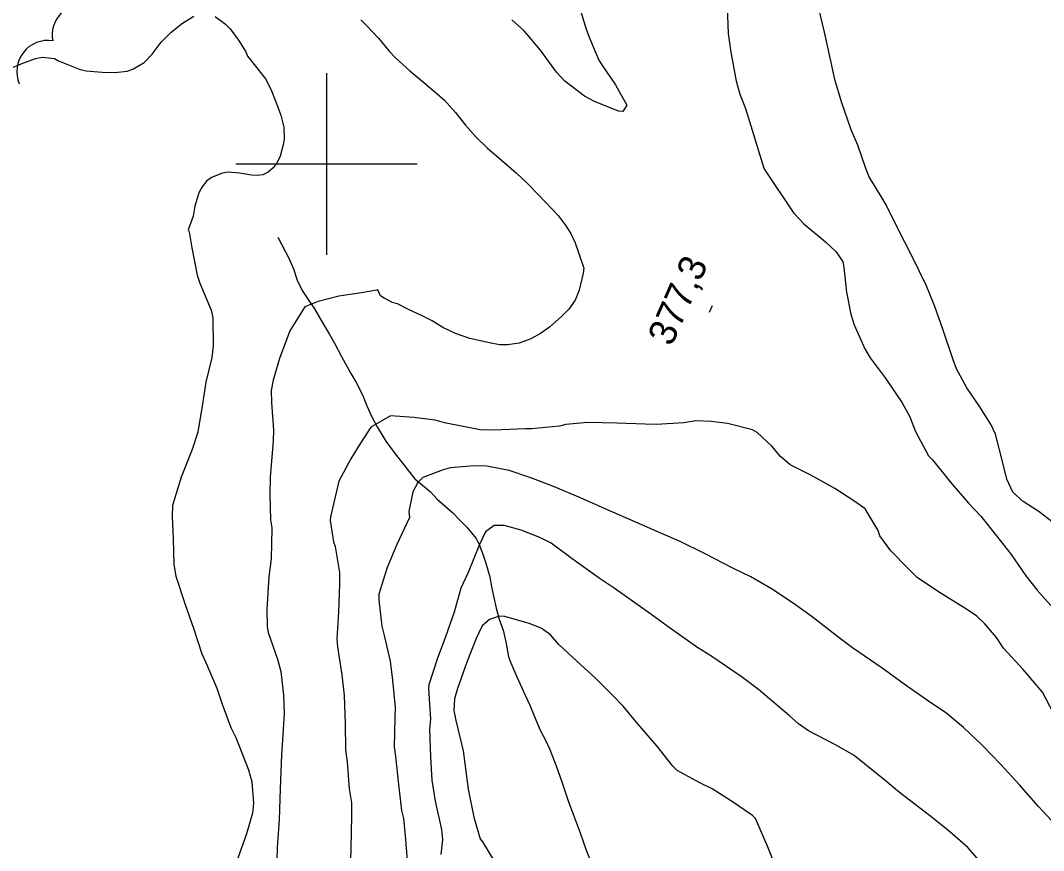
# Model space of a CAD drawing. Extents: x 287698 to 290158, y 5234163 to 5237182.
# Drawn here: x 287966.3 to 288079, y 5235124.3 to 5235215.8 of the extents above; entities that cross this region are included whole.
import ezdxf

# ---------------------------------------------------------------- set-up
doc = ezdxf.new("R2010")
doc.units = 0
for name, color, linetype in [('Niveau 1', 7, 'Continuous'), ('Niveau 2', 7, 'Continuous'), ('Niveau 3', 7, 'Continuous'), ('Niveau 4', 7, 'Continuous'), ('Niveau 44', 7, 'Continuous'), ('Niveau 61', 7, 'Continuous')]:
    doc.layers.add(name, color=color, linetype=linetype)

msp = doc.modelspace()

# ---------------------------------------------------------------- linework, layer by layer
at = {"layer": 'Niveau 1'}
for points in [[(288080.92, 5235159.83), (288078.53, 5235161.66), (288076.78, 5235162.82), (288075.64, 5235163.83), (288074.97, 5235165.27), (288074.51, 5235167.05), (288073.7, 5235170.21), (288073.23, 5235171.24), (288071.93, 5235173.35), (288070.55, 5235175.34), (288069.43, 5235177.41), (288069, 5235178.54), (288067.92, 5235181.8), (288067.04, 5235184.31), (288066.07, 5235186.66), (288064.52, 5235189.8), (288062.92, 5235192.96), (288061.68, 5235195.5), (288061.12, 5235196.4), (288059.8, 5235198.59), (288059.43, 5235199.51), (288058.53, 5235202.08), (288057.8, 5235203.76), (288056.73, 5235206.83), (288056, 5235209.29), (288055.49, 5235211.69), (288054.86, 5235214.53), (288054.01, 5235218.04)], [(287961.09, 5235206.38), (287961.8, 5235207.18), (287962.68, 5235208.2), (287964.56, 5235210.16), (287965.13, 5235210.5), (287966.33, 5235211.02), (287967.91, 5235211.63), (287968.71, 5235211.77), (287970.02, 5235211.62), (287970.46, 5235211.38), (287972.83, 5235210.39), (287973.51, 5235210.27), (287975.26, 5235210.11), (287976.65, 5235210.07), (287978.01, 5235210.23), (287978.65, 5235210.44), (287979.88, 5235211.18), (287980.77, 5235212.11), (287981.78, 5235213.42), (287982.89, 5235214.53), (287984.12, 5235215.51), (287985.37, 5235216.29)], [(287987.72, 5235216.26), (287988.85, 5235215.42), (287989.39, 5235214.88), (287990.29, 5235213.63), (287991.1, 5235212.37), (287991.29, 5235211.87), (287991.62, 5235211.48), (287993.25, 5235209.39), (287993.85, 5235208.25), (287994.42, 5235206.86), (287994.96, 5235205.39), (287995.28, 5235204.05), (287995.32, 5235202.76), (287995.21, 5235202.11), (287994.89, 5235200.84), (287994.55, 5235200.17), (287994.1, 5235199.56), (287993.58, 5235199.08), (287992.98, 5235198.8), (287992.36, 5235198.72), (287991.72, 5235198.76), (287990.41, 5235198.98), (287989.15, 5235199.09), (287988.54, 5235199), (287987.33, 5235198.52), (287986.78, 5235198.1), (287986.29, 5235197.49), (287985.93, 5235196.81), (287985.49, 5235195.36), (287985.3, 5235194.26), (287984.75, 5235192.75), (287984.86, 5235192.53)], [(287984.86, 5235192.53), (287985.16, 5235190.74), (287985.75, 5235187.73), (287986.04, 5235186.85), (287987.28, 5235183.9), (287987.45, 5235183.04), (287987.51, 5235179.91), (287987.35, 5235178.67), (287986.69, 5235175.97), (287986.38, 5235173.79), (287985.8, 5235170.43), (287985.2, 5235168.54), (287983.98, 5235165.5), (287983.03, 5235162.37), (287982.97, 5235161.16), (287983.08, 5235158.71), (287983.18, 5235155.88), (287983.4, 5235154.58), (287984.43, 5235151.47), (287985.34, 5235148.84), (287986.27, 5235146.02), (287986.68, 5235145.08), (287987.91, 5235142.23), (287988.48, 5235140.48), (287989.45, 5235137.9), (287989.99, 5235136.81), (287991.41, 5235133.25), (287991.75, 5235131.93), (287991.96, 5235129.56), (287991.83, 5235128.45), (287991.17, 5235126.2), (287990.23, 5235123.51)], [(288049.54, 5235122.45), (288048.58, 5235124.84), (288047.27, 5235127.87), (288046.94, 5235128.21), (288044.53, 5235129.86), (288042.49, 5235131.15), (288041.13, 5235131.81), (288038.62, 5235133.18), (288038.17, 5235133.66), (288036.41, 5235135.89), (288034.28, 5235138.33), (288032.69, 5235140.26), (288031.55, 5235141.44), (288029.65, 5235143.35), (288027.56, 5235145.21), (288025.61, 5235147.06), (288024.67, 5235148.1), (288023.63, 5235148.84), (288022.32, 5235149.38), (288019.66, 5235150.12), (288019.07, 5235150.16), (288017.94, 5235149.79), (288017.15, 5235149.09), (288016.49, 5235147.71), (288015.45, 5235145.09), (288014.42, 5235142.2), (288014.11, 5235141.08), (288014.02, 5235139.76), (288014.25, 5235138.68), (288015.05, 5235135.35), (288015.25, 5235133.94), (288015.62, 5235131.12), (288016.23, 5235128.01), (288016.93, 5235125.64), (288017.18, 5235125.32), (288018.53, 5235123.05)]]:
    msp.add_lwpolyline(points, dxfattribs=at)
at = {"layer": 'Niveau 2'}
for points in [[(288051.57, 5235194.51), (288048.21, 5235199.51), (288046.19, 5235206.08), (288045.57, 5235207.65), (288045.16, 5235209.12), (288044.59, 5235212.31), (288044.31, 5235214.37), (288044.21, 5235216.31), (288044.34, 5235218.15), (288044.73, 5235219.38), (288045.48, 5235221.13), (288046.35, 5235223.48), (288046.52, 5235224.39), (288046.73, 5235226.99), (288046.64, 5235227.95), (288046.16, 5235229.89), (288045.75, 5235232.1), (288045.27, 5235234.83), (288045.27, 5235236.01), (288045.36, 5235238.5)], [(288027.73, 5235217.77), (288028.6, 5235214.84), (288029.02, 5235213.77), (288029.99, 5235211.45), (288030.33, 5235210.92), (288031.83, 5235208.72), (288033.09, 5235206.46), (288032.65, 5235205.77), (288032.18, 5235205.81), (288029.52, 5235206.9), (288028.44, 5235207.47), (288026.27, 5235209.11), (288025.35, 5235210.11), (288023.58, 5235212.52), (288021.76, 5235214.68), (288020.43, 5235215.89)], [(288003.76, 5235215.89), (288004.41, 5235215.25), (288005.71, 5235213.87), (288006.89, 5235212.42), (288007.6, 5235211.7), (288009.16, 5235210.27), (288010.73, 5235208.97), (288012.94, 5235207.05), (288014.2, 5235205.68), (288015.32, 5235204.28), (288016.45, 5235202.97), (288017.7, 5235201.77), (288019.03, 5235200.64), (288020.89, 5235199.01), (288022.17, 5235197.82), (288023.37, 5235196.58), (288025.52, 5235194.33), (288026.3, 5235193.29), (288026.9, 5235192.33), (288027.38, 5235191.31), (288027.75, 5235190.26), (288028.35, 5235188.5), (288028.26, 5235187.95), (288027.84, 5235186.11), (288027.4, 5235184.99), (288026.71, 5235184.01), (288025.91, 5235183.21), (288024.57, 5235182.01), (288023.59, 5235181.32), (288022.5, 5235180.74), (288021.21, 5235180.27), (288019.92, 5235180.07), (288019.09, 5235180.08), (288018.27, 5235180.22), (288015.8, 5235180.76), (288014.19, 5235181.31), (288012.8, 5235181.98), (288011.65, 5235182.7), (288010.55, 5235183.27), (288008.97, 5235183.99), (288007.83, 5235184.59), (288007.25, 5235184.72), (288006.36, 5235185.2), (288005.93, 5235185.47), (288005.63, 5235186.12), (288005.63, 5235186.12)], [(288051.57, 5235194.51), (288052.58, 5235193.41), (288054.98, 5235191.42), (288056.16, 5235190.3), (288056.9, 5235189.21), (288057.02, 5235188.63), (288057.31, 5235185.88), (288057.76, 5235183.43), (288058.15, 5235182.28), (288059.32, 5235179.63), (288059.89, 5235178.62), (288061.54, 5235176.45), (288063.44, 5235173.69), (288064.28, 5235172.12), (288064.91, 5235170.51), (288066.34, 5235167.84), (288066.78, 5235167.4), (288068.73, 5235164.97), (288070.73, 5235162.64), (288072.09, 5235161.2), (288073.84, 5235159.02), (288075.45, 5235156.95), (288077.05, 5235154.61), (288078.29, 5235153.03), (288079.8, 5235151.35)], [(288005.63, 5235186.12), (288005.55, 5235186.09), (288003.83, 5235185.79), (288001.36, 5235185.42), (287999.06, 5235184.86), (287997.6, 5235184.26)], [(287997.6, 5235184.26), (287995.95, 5235181.62), (287994.8, 5235178.55), (287994.1, 5235176.16), (287993.91, 5235175.04), (287993.94, 5235173.73), (287994.14, 5235170.7), (287994.1, 5235169.45), (287993.77, 5235165.54), (287993.73, 5235163.54), (287993.82, 5235160.77), (287993.97, 5235159.9), (287993.89, 5235156.5), (287993.62, 5235154.5), (287993.42, 5235150.89), (287993.44, 5235148.98), (287993.58, 5235148.36), (287994.59, 5235145.44), (287994.94, 5235144.06), (287995.27, 5235141.48), (287995.34, 5235139.46), (287995.2, 5235137.67), (287995.04, 5235134.9), (287994.9, 5235131.14), (287994.77, 5235127.74), (287994.55, 5235124.68), (287994.47, 5235121.87)], [(288078.88, 5235141.79), (288076.75, 5235144.3), (288074.59, 5235146.63), (288073.84, 5235147.81), (288072.54, 5235149.32), (288071.61, 5235150.21), (288070.34, 5235151.04), (288067.42, 5235152.85), (288065.1, 5235154.42), (288064.08, 5235155.43), (288062.17, 5235157.38), (288060.97, 5235159.03), (288060.8, 5235159.61), (288059.37, 5235162), (288058.23, 5235162.79), (288056.02, 5235164.25), (288053.35, 5235165.7), (288051.1, 5235166.84), (288050.04, 5235167.75), (288049.05, 5235168.9), (288047.46, 5235170.41), (288046.92, 5235170.71), (288044.18, 5235171.39), (288042.39, 5235171.63), (288040.68, 5235171.71), (288039.36, 5235171.49), (288036.33, 5235171.29), (288035.12, 5235171.34), (288032, 5235171.44), (288028.8, 5235171.52), (288026.36, 5235171.29), (288025.65, 5235171.12), (288022.6, 5235170.8), (288021.91, 5235170.82), (288018.44, 5235170.68), (288016.93, 5235170.7), (288013.01, 5235171.49), (288011.98, 5235171.77), (288009.63, 5235172.08), (288007.06, 5235172.25), (288004.88, 5235171.01)], [(288004.88, 5235171.01), (288003.47, 5235168.82), (288002.69, 5235167.49), (288001.35, 5235165.05), (288000.42, 5235161.13), (288000.4, 5235160.71), (288000.75, 5235158.38), (288000.96, 5235157.84), (288001.43, 5235155), (288001.42, 5235153.72), (288001.3, 5235150.6), (288001.14, 5235147.69), (288001.2, 5235146.81), (288001.69, 5235143.72), (288001.93, 5235141.43), (288002.05, 5235138.31), (288002.09, 5235135.45), (288002.26, 5235134.08), (288002.49, 5235131.13), (288002.76, 5235129.59), (288002.75, 5235128.11), (288002.66, 5235124.6), (288002.57, 5235120.46)], [(288038.96, 5235158.41), (288036.85, 5235159.33), (288034.15, 5235160.51), (288030.71, 5235161.99), (288027.97, 5235163.21), (288025.01, 5235164.47), (288022.52, 5235165.43), (288020.13, 5235166.21), (288017.66, 5235166.71), (288016.28, 5235166.75), (288013.61, 5235166.51), (288012.84, 5235166.31), (288010.61, 5235165.44), (288010.07, 5235164.89), (288009.52, 5235163.87), (288009.07, 5235161.72), (288009.12, 5235161.03)], [(288009.12, 5235161.03), (288007.75, 5235158.08), (288006.69, 5235155.53), (288005.77, 5235152.61), (288005.74, 5235151.96), (288006.1, 5235149.06), (288006.36, 5235148.05), (288006.99, 5235145.21), (288007.25, 5235143.11), (288007.55, 5235140.09), (288007.53, 5235138.96), (288007.44, 5235135.78), (288007.58, 5235134.71), (288007.92, 5235131.62), (288008.27, 5235128.77), (288008.48, 5235127.87), (288008.7, 5235125.55), (288008.96, 5235122.3)], [(288047.59, 5235142.1), (288045.68, 5235143.51), (288042.36, 5235145.79), (288040.93, 5235146.67), (288037.51, 5235149.11), (288035.46, 5235150.57), (288031.68, 5235153.25), (288030.04, 5235154.35), (288027.08, 5235156.48), (288024.75, 5235158.2), (288023.51, 5235158.83), (288021.46, 5235159.65), (288019.57, 5235160.17), (288018.48, 5235160.16), (288017.52, 5235159.47), (288016.86, 5235158.08), (288015.61, 5235154.98), (288014.81, 5235153.25)], [(288080.45, 5235127.06), (288078.44, 5235129.2), (288076.35, 5235131.6), (288074.27, 5235133.86), (288072.29, 5235135.93), (288070.2, 5235137.91), (288068.19, 5235139.54), (288066.6, 5235140.62), (288063.91, 5235142.51), (288061.21, 5235144.44), (288057.94, 5235146.68), (288056.49, 5235147.78), (288053.51, 5235150.1), (288051.41, 5235151.61), (288049.03, 5235153.18), (288046.75, 5235154.49), (288044.76, 5235155.45), (288041.64, 5235157.09), (288038.96, 5235158.41)], [(288014.81, 5235153.25), (288014.06, 5235150.63), (288013.09, 5235147.88), (288012.18, 5235145.43), (288011.26, 5235142.6), (288011.24, 5235142.19), (288011.44, 5235138.83), (288011.35, 5235137.75), (288011.44, 5235134.62), (288011.61, 5235132.11), (288011.96, 5235129.77), (288012.65, 5235126.65), (288012.79, 5235125.58), (288012.58, 5235123.92)], [(288097.52, 5235102.15), (288096.03, 5235103.26), (288094.8, 5235104.31), (288092.12, 5235106.27), (288089.04, 5235108.36), (288086.33, 5235110.27), (288084.89, 5235111.43), (288081.25, 5235114.31), (288079.42, 5235115.87), (288076.52, 5235118.43), (288074.03, 5235120.86), (288073.18, 5235121.83), (288070.66, 5235124.67), (288068.44, 5235126.62), (288066.44, 5235128.22), (288063.14, 5235130.76), (288061.56, 5235132.08), (288058.14, 5235134.82), (288056.15, 5235135.95), (288053.11, 5235137.55), (288052.01, 5235138.29), (288050.96, 5235139.22), (288047.59, 5235142.1)], [(288080.5, 5235138.7), (288078.88, 5235141.79)]]:
    msp.add_lwpolyline(points, dxfattribs=at)
at = {"layer": 'Niveau 3'}
msp.add_line((288042.2, 5235183.67), (288042.52, 5235184.4), dxfattribs=at)
at = {"layer": 'Niveau 4'}
msp.add_lwpolyline([(287994.63, 5235191.94), (287995.86, 5235189.56), (287996.34, 5235188.45), (287996.74, 5235187.19), (287997.32, 5235186.07), (287998.05, 5235184.95), (287998.65, 5235184.04), (287999.64, 5235182.38), (288000.28, 5235181.28), (288000.88, 5235180.26), (288001.63, 5235178.78), (288002.66, 5235176.9), (288003.21, 5235175.98), (288003.94, 5235174.55), (288004.45, 5235173.33), (288005, 5235172.15), (288005.59, 5235171.03), (288006.52, 5235169.44), (288007.34, 5235168.36), (288009.02, 5235166.17), (288009.74, 5235165.3), (288010.58, 5235164.61), (288011.45, 5235163.87), (288012.2, 5235163.08), (288013.36, 5235162.02), (288013.93, 5235161.55), (288014.66, 5235160.79), (288015.47, 5235159.98), (288016.5, 5235158.74), (288016.81, 5235158.08), (288017.23, 5235157.02), (288017.56, 5235156), (288017.98, 5235154.51), (288018.19, 5235153.42), (288018.69, 5235151.04), (288019.03, 5235149.84), (288019.45, 5235148.63), (288019.75, 5235147.35), (288020.06, 5235145.7), (288020.3, 5235145.02), (288020.95, 5235143.5), (288021.87, 5235141.48), (288022.41, 5235140.35), (288022.86, 5235139.18), (288023.55, 5235137.62), (288024.1, 5235136.57), (288024.59, 5235135.49), (288025.31, 5235133.69), (288025.98, 5235131.81), (288026.66, 5235129.73), (288027.18, 5235128.37), (288027.94, 5235126.28), (288028.62, 5235124.38), (288029.1, 5235123.22)], dxfattribs=at)
at = {"layer": 'Niveau 44'}
msp.add_arc((287969.29, 5235210.18), 3.43, 81.0672, 203.1327, dxfattribs=at)
msp.add_ellipse((287972.79, 5235214.92), major_axis=(-2.31, -2.51), ratio=0.785131, start_param=3.636506, end_param=5.788272, dxfattribs=at)
at = {"layer": 'Niveau 61'}
for points in [[(288000, 5235210), (288000, 5235200), (288000, 5235190)], [(287990, 5235200), (288000, 5235200), (288010, 5235200)]]:
    msp.add_lwpolyline(points, dxfattribs=at)

# ---------------------------------------------------------------- texts
at = {"layer": 'Niveau 3'}
msp.add_text('377,3', height=3, rotation=66.1217, dxfattribs=at).set_placement((288038.02, 5235179.8))

doc.saveas('drawing.dxf')
